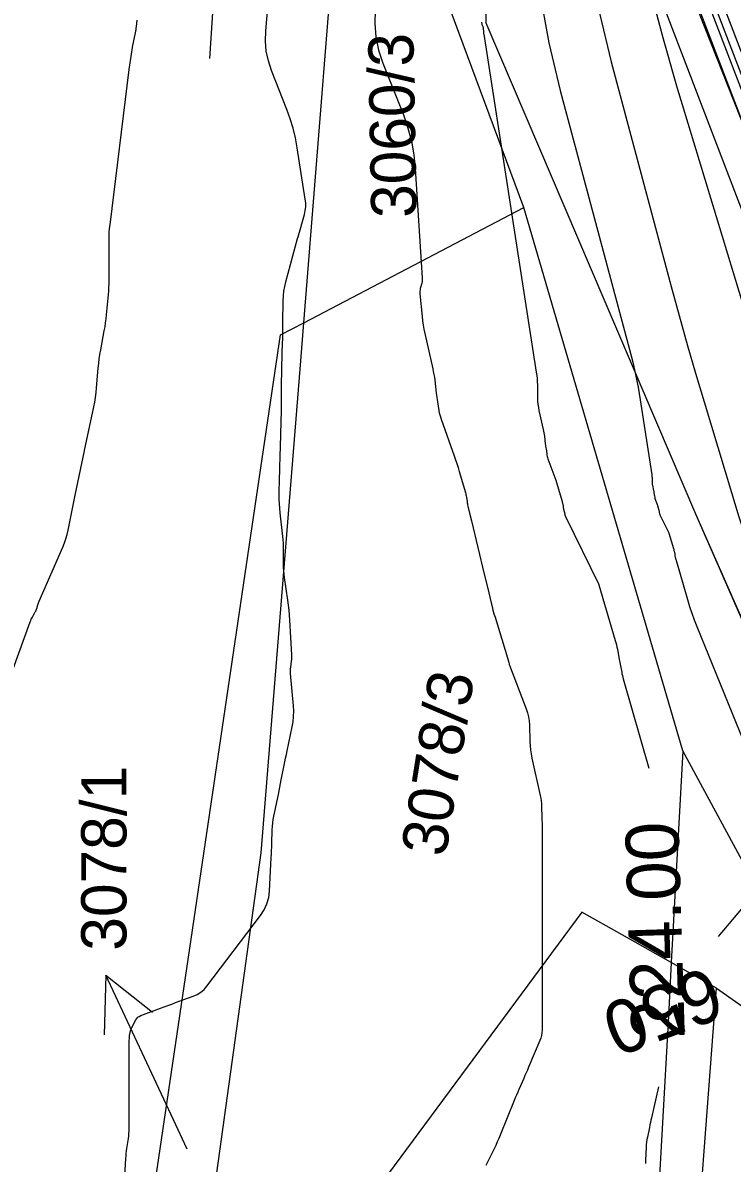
# Model space of a CAD drawing. Extents: x -534410 to -534262, y -1190162 to -1189584.
# Drawn here: x -534375.9 to -534362.57, y -1189935.24 to -1189913.8 of the extents above; entities that cross this region are included whole.
import ezdxf

# ---------------------------------------------------------------- set-up
doc = ezdxf.new("R2010")
doc.units = 0
for name, color, linetype in [('30', 7, 'Continuous'), ('31', 7, 'Continuous'), ('40', 7, 'Continuous'), ('_linie', 7, 'Continuous'), ('_N_osa', 7, 'Continuous'), ('_N_tenká', 7, 'Continuous'), ('_N_tenká_velmi', 7, 'Continuous'), ('_N_text', 7, 'Continuous'), ('_tenka', 7, 'Continuous'), ('Default', 7, 'Continuous'), ('Hranice parcel', 7, 'Continuous'), ('Parcelní čísla', 7, 'Continuous'), ('Pop  PČ popisy', 7, 'Continuous')]:
    doc.layers.add(name, color=color, linetype=linetype)

msp = doc.modelspace()

# ---------------------------------------------------------------- linework, layer by layer
at = {"layer": '30'}
for points in [[(-534366.318, -1189889.293), (-534365.402, -1189910.932), (-534365.338, -1189911.844), (-534365.225, -1189912.749), (-534365.062, -1189913.646), (-534364.85, -1189914.535), (-534363.721, -1189918.76), (-534363.573, -1189919.304), (-534363.42, -1189919.847), (-534363.263, -1189920.389), (-534363.101, -1189920.929), (-534362.446, -1189923.087), (-534362.275, -1189923.625), (-534362.09, -1189924.157), (-534361.891, -1189924.684), (-534361.678, -1189925.205), (-534360.07, -1189929.007)], [(-534374.04, -1189936.462), (-534373.962, -1189935.152), (-534373.959, -1189935.105), (-534373.955, -1189935.058), (-534373.949, -1189935.012), (-534373.943, -1189934.965), (-534373.915, -1189934.779), (-534373.909, -1189934.733), (-534373.905, -1189934.686), (-534373.902, -1189934.639), (-534373.901, -1189934.592), (-534373.901, -1189933.042), (-534373.901, -1189933.022), (-534373.901, -1189933.003), (-534373.901, -1189932.983), (-534373.9, -1189932.963), (-534373.898, -1189932.876), (-534373.898, -1189932.861), (-534373.896, -1189932.845), (-534373.893, -1189932.829), (-534373.89, -1189932.814), (-534373.875, -1189932.752), (-534373.87, -1189932.736), (-534373.865, -1189932.721), (-534373.859, -1189932.707), (-534373.852, -1189932.692), (-534373.774, -1189932.549), (-534373.757, -1189932.522), (-534373.736, -1189932.5), (-534373.711, -1189932.482), (-534373.682, -1189932.468), (-534373.316, -1189932.33), (-534373.245, -1189932.303), (-534373.174, -1189932.276), (-534373.103, -1189932.25), (-534373.031, -1189932.224), (-534372.7, -1189932.103), (-534372.624, -1189932.07), (-534372.556, -1189932.027), (-534372.494, -1189931.974), (-534372.44, -1189931.912), (-534371.433, -1189930.584), (-534371.365, -1189930.479), (-534371.314, -1189930.368), (-534371.281, -1189930.25), (-534371.265, -1189930.127), (-534371.231, -1189929.494), (-534371.227, -1189929.429), (-534371.225, -1189929.364), (-534371.222, -1189929.299), (-534371.22, -1189929.234), (-534371.213, -1189928.974), (-534371.21, -1189928.91), (-534371.204, -1189928.845), (-534371.195, -1189928.781), (-534371.183, -1189928.717), (-534371.099, -1189928.309), (-534371.085, -1189928.24), (-534371.071, -1189928.172), (-534371.057, -1189928.104), (-534371.044, -1189928.035), (-534370.99, -1189927.761), (-534370.977, -1189927.693), (-534370.963, -1189927.624), (-534370.949, -1189927.556), (-534370.935, -1189927.487), (-534370.839, -1189927.039), (-534370.822, -1189926.942), (-534370.812, -1189926.844), (-534370.81, -1189926.745), (-534370.815, -1189926.646), (-534370.868, -1189926.032), (-534370.87, -1189926.003), (-534370.87, -1189925.974), (-534370.868, -1189925.946), (-534370.865, -1189925.917), (-534370.85, -1189925.802), (-534370.847, -1189925.773), (-534370.846, -1189925.745), (-534370.845, -1189925.716), (-534370.846, -1189925.687), (-534370.884, -1189925.031), (-534370.89, -1189924.938), (-534370.899, -1189924.845), (-534370.909, -1189924.752), (-534370.922, -1189924.659), (-534370.983, -1189924.231), (-534370.991, -1189924.167), (-534370.997, -1189924.103), (-534371, -1189924.038), (-534371.001, -1189923.974), (-534371.001, -1189923.715), (-534371.002, -1189923.651), (-534371.005, -1189923.586), (-534371.01, -1189923.522), (-534371.016, -1189923.458), (-534371.066, -1189923.011), (-534371.074, -1189922.928), (-534371.079, -1189922.844), (-534371.081, -1189922.761), (-534371.081, -1189922.677), (-534371.075, -1189922.334), (-534371.074, -1189922.254), (-534371.072, -1189922.174), (-534371.07, -1189922.094), (-534371.067, -1189922.015), (-534371.056, -1189921.696), (-534371.054, -1189921.616), (-534371.052, -1189921.536), (-534371.05, -1189921.457), (-534371.048, -1189921.377), (-534371.042, -1189921.018), (-534371.041, -1189920.931), (-534371.04, -1189920.844), (-534371.038, -1189920.758), (-534371.037, -1189920.671), (-534371.032, -1189920.271), (-534371.031, -1189920.201), (-534371.029, -1189920.131), (-534371.028, -1189920.061), (-534371.026, -1189919.992), (-534371.018, -1189919.713), (-534371.017, -1189919.643), (-534371.015, -1189919.573), (-534371.014, -1189919.503), (-534371.013, -1189919.434), (-534371.007, -1189919.027), (-534371.003, -1189918.936), (-534370.993, -1189918.846), (-534370.978, -1189918.757), (-534370.957, -1189918.669), (-534370.737, -1189917.857), (-534370.728, -1189917.826), (-534370.61, -1189917.403), (-534370.594, -1189917.331), (-534370.585, -1189917.259), (-534370.585, -1189917.186), (-534370.593, -1189917.113), (-534370.744, -1189916.148), (-534370.778, -1189915.964), (-534370.822, -1189915.783), (-534370.876, -1189915.604), (-534370.939, -1189915.428), (-534371.227, -1189914.698), (-534371.287, -1189914.516), (-534371.325, -1189914.332), (-534371.341, -1189914.144), (-534371.335, -1189913.953), (-534371.182, -1189912.181)], [(-534367.28, -1189913.791), (-534367.28, -1189913.8), (-534367.279, -1189913.81), (-534367.277, -1189913.82), (-534367.274, -1189913.829), (-534367.26, -1189913.867), (-534367.256, -1189913.876), (-534367.254, -1189913.886), (-534367.252, -1189913.895), (-534367.251, -1189913.905), (-534367.247, -1189913.961), (-534367.247, -1189913.974), (-534367.245, -1189913.986), (-534367.244, -1189913.999), (-534367.242, -1189914.012), (-534366.255, -1189920.37), (-534366.246, -1189920.429), (-534366.24, -1189920.49), (-534366.236, -1189920.55), (-534366.234, -1189920.61), (-534366.231, -1189920.853), (-534366.229, -1189920.913), (-534366.224, -1189920.973), (-534366.215, -1189921.033), (-534366.204, -1189921.092), (-534366.124, -1189921.45), (-534366.117, -1189921.481), (-534366.112, -1189921.512), (-534366.107, -1189921.544), (-534366.102, -1189921.575), (-534366.085, -1189921.715), (-534366.082, -1189921.739), (-534366.078, -1189921.763), (-534366.075, -1189921.787), (-534366.071, -1189921.81), (-534366.057, -1189921.906), (-534366.053, -1189921.929), (-534366.047, -1189921.953), (-534366.041, -1189921.976), (-534366.034, -1189921.998), (-534365.889, -1189922.401), (-534365.875, -1189922.443), (-534365.861, -1189922.485), (-534365.847, -1189922.527), (-534365.835, -1189922.569), (-534365.768, -1189922.8), (-534365.765, -1189922.812), (-534365.762, -1189922.824), (-534365.759, -1189922.836), (-534365.757, -1189922.849), (-534365.75, -1189922.898), (-534365.748, -1189922.91), (-534365.746, -1189922.922), (-534365.743, -1189922.935), (-534365.741, -1189922.947), (-534365.72, -1189923.034), (-534365.715, -1189923.052), (-534365.709, -1189923.07), (-534365.702, -1189923.088), (-534365.694, -1189923.105), (-534365.088, -1189924.346), (-534365.086, -1189924.351), (-534365.082, -1189924.367), (-534364.772, -1189925.413), (-534364.76, -1189925.454), (-534364.75, -1189925.496), (-534364.74, -1189925.537), (-534364.731, -1189925.579), (-534364.694, -1189925.769), (-534364.688, -1189925.8), (-534364.682, -1189925.83), (-534364.677, -1189925.861), (-534364.671, -1189925.891), (-534364.649, -1189926.013), (-534364.644, -1189926.043), (-534364.637, -1189926.074), (-534364.63, -1189926.104), (-534364.621, -1189926.133), (-534364.138, -1189927.812)], [(-534363.955, -1189933.809), (-534364.088, -1189934.387), (-534364.099, -1189934.433), (-534364.109, -1189934.478), (-534364.119, -1189934.524), (-534364.128, -1189934.57), (-534364.167, -1189934.753), (-534364.175, -1189934.799), (-534364.182, -1189934.845), (-534364.187, -1189934.891), (-534364.19, -1189934.938), (-534364.201, -1189935.192), (-534364.202, -1189935.25)]]:
    msp.add_lwpolyline(points, dxfattribs=at)
at = {"layer": '31'}
for points in [[(-534364.201, -1189912.857), (-534363.869, -1189914.099), (-534363.784, -1189914.409), (-534363.697, -1189914.719), (-534363.608, -1189915.027), (-534363.516, -1189915.335), (-534360.637, -1189924.81), (-534360.449, -1189925.402), (-534360.245, -1189925.989), (-534360.026, -1189926.57), (-534359.791, -1189927.145), (-534359.16, -1189928.636)], [(-534366.182, -1189913.277), (-534366.018, -1189914.179), (-534365.805, -1189915.073), (-534364.503, -1189919.944), (-534364.443, -1189920.179), (-534364.39, -1189920.415), (-534364.343, -1189920.653), (-534364.303, -1189920.892), (-534364.085, -1189922.297), (-534364.082, -1189922.314), (-534364.081, -1189922.33), (-534364.08, -1189922.347), (-534364.079, -1189922.364), (-534364.078, -1189922.43), (-534364.078, -1189922.447), (-534364.076, -1189922.464), (-534364.074, -1189922.48), (-534364.071, -1189922.496), (-534364.049, -1189922.595), (-534364.047, -1189922.604), (-534364.045, -1189922.612), (-534364.044, -1189922.621), (-534364.043, -1189922.629), (-534364.037, -1189922.674), (-534364.034, -1189922.694), (-534364.03, -1189922.72), (-534364.029, -1189922.727), (-534364.028, -1189922.733), (-534364.026, -1189922.74), (-534364.024, -1189922.746), (-534363.984, -1189922.857), (-534363.98, -1189922.868), (-534363.976, -1189922.88), (-534363.972, -1189922.891), (-534363.969, -1189922.903), (-534363.951, -1189922.967), (-534363.949, -1189922.973), (-534363.948, -1189922.98), (-534363.945, -1189922.997), (-534363.943, -1189923.007), (-534363.937, -1189923.031), (-534363.936, -1189923.036), (-534363.934, -1189923.041), (-534363.932, -1189923.046), (-534363.93, -1189923.051), (-534363.763, -1189923.392), (-534363.762, -1189923.398), (-534363.676, -1189923.686), (-534363.673, -1189923.698), (-534363.67, -1189923.709), (-534363.668, -1189923.72), (-534363.665, -1189923.732), (-534363.653, -1189923.793), (-534363.649, -1189923.818), (-534363.643, -1189923.851), (-534363.641, -1189923.86), (-534363.639, -1189923.868), (-534363.637, -1189923.876), (-534363.635, -1189923.885), (-534363.416, -1189924.645), (-534363.377, -1189924.774), (-534363.335, -1189924.901), (-534363.289, -1189925.028), (-534363.24, -1189925.153), (-534360.827, -1189931.08)], [(-534369.28, -1189913.554), (-534369.288, -1189913.812), (-534369.266, -1189914.066), (-534369.215, -1189914.315), (-534369.134, -1189914.56), (-534368.751, -1189915.532), (-534368.666, -1189915.778), (-534368.6, -1189916.027), (-534368.554, -1189916.281), (-534368.527, -1189916.54), (-534368.396, -1189918.597), (-534368.395, -1189918.623), (-534368.397, -1189918.648), (-534368.4, -1189918.673), (-534368.406, -1189918.697), (-534368.433, -1189918.795), (-534368.438, -1189918.82), (-534368.442, -1189918.845), (-534368.443, -1189918.87), (-534368.441, -1189918.895), (-534368.398, -1189919.324), (-534368.389, -1189919.404), (-534368.377, -1189919.483), (-534368.364, -1189919.562), (-534368.347, -1189919.64), (-534368.199, -1189920.306), (-534368.188, -1189920.359), (-534368.178, -1189920.413), (-534368.169, -1189920.466), (-534368.162, -1189920.52), (-534368.132, -1189920.762), (-534368.126, -1189920.803), (-534368.121, -1189920.844), (-534368.115, -1189920.886), (-534368.109, -1189920.927), (-534368.084, -1189921.091), (-534368.077, -1189921.131), (-534368.067, -1189921.172), (-534368.056, -1189921.212), (-534368.043, -1189921.251), (-534367.795, -1189921.945), (-534367.769, -1189922.017), (-534367.745, -1189922.089), (-534367.722, -1189922.162), (-534367.701, -1189922.235), (-534367.585, -1189922.633), (-534367.579, -1189922.654), (-534367.575, -1189922.675), (-534367.57, -1189922.696), (-534367.567, -1189922.717), (-534367.555, -1189922.802), (-534367.551, -1189922.823), (-534367.547, -1189922.844), (-534367.543, -1189922.865), (-534367.538, -1189922.886), (-534367.495, -1189923.069), (-534367.472, -1189923.165), (-534367.232, -1189924.165), (-534367.167, -1189924.437), (-534367.102, -1189924.709), (-534367.085, -1189924.776), (-534367.067, -1189924.844), (-534367.049, -1189924.911), (-534367.029, -1189924.978), (-534366.778, -1189925.801), (-534366.775, -1189925.813), (-534366.772, -1189925.826), (-534366.766, -1189925.852), (-534366.764, -1189925.858), (-534366.763, -1189925.864), (-534366.761, -1189925.871), (-534366.758, -1189925.877), (-534366.441, -1189926.698), (-534366.416, -1189926.772), (-534366.397, -1189926.847), (-534366.386, -1189926.924), (-534366.381, -1189927.001), (-534366.374, -1189927.315), (-534366.37, -1189927.393), (-534366.363, -1189927.471), (-534366.352, -1189927.548), (-534366.337, -1189927.625), (-534366.181, -1189928.327), (-534366.171, -1189928.378), (-534366.163, -1189928.429), (-534366.158, -1189928.481), (-534366.155, -1189928.533), (-534366.149, -1189928.744), (-534366.147, -1189928.794), (-534366.146, -1189928.845), (-534366.146, -1189928.895), (-534366.145, -1189928.945), (-534366.145, -1189929.197), (-534366.145, -1189929.347), (-534366.145, -1189930.342), (-534366.145, -1189930.543), (-534366.145, -1189930.794), (-534366.145, -1189930.945), (-534366.145, -1189931.197), (-534366.145, -1189931.347), (-534366.145, -1189932.342), (-534366.145, -1189932.543), (-534366.145, -1189932.744), (-534366.148, -1189932.794), (-534366.155, -1189932.842), (-534366.168, -1189932.89), (-534366.185, -1189932.937), (-534366.399, -1189933.44), (-534366.421, -1189933.493), (-534366.444, -1189933.545), (-534366.466, -1189933.597), (-534366.489, -1189933.649), (-534366.581, -1189933.857), (-534366.603, -1189933.909), (-534366.626, -1189933.961), (-534366.648, -1189934.014), (-534366.669, -1189934.066), (-534366.931, -1189934.713), (-534366.958, -1189934.779), (-534366.987, -1189934.843), (-534367.016, -1189934.908), (-534367.047, -1189934.972), (-534367.172, -1189935.226), (-534367.203, -1189935.289)], [(-534376.187, -1189926.241), (-534375.76, -1189925.061), (-534375.751, -1189925.039), (-534375.741, -1189925.016), (-534375.731, -1189924.994), (-534375.719, -1189924.973), (-534375.665, -1189924.876), (-534375.657, -1189924.86), (-534375.65, -1189924.844), (-534375.643, -1189924.827), (-534375.638, -1189924.81), (-534375.617, -1189924.742), (-534375.612, -1189924.725), (-534375.606, -1189924.709), (-534375.599, -1189924.692), (-534375.593, -1189924.676), (-534375.15, -1189923.659), (-534375.119, -1189923.581), (-534375.091, -1189923.502), (-534375.068, -1189923.422), (-534375.049, -1189923.34), (-534374.913, -1189922.679), (-534374.741, -1189921.848), (-534374.739, -1189921.839), (-534374.565, -1189921.022), (-534374.548, -1189920.933), (-534374.533, -1189920.844), (-534374.521, -1189920.754), (-534374.512, -1189920.663), (-534374.482, -1189920.292), (-534374.473, -1189920.206), (-534374.463, -1189920.121), (-534374.45, -1189920.036), (-534374.436, -1189919.951), (-534374.368, -1189919.59), (-534374.355, -1189919.516), (-534374.344, -1189919.442), (-534374.334, -1189919.367), (-534374.326, -1189919.293), (-534374.294, -1189918.978), (-534374.288, -1189918.911), (-534374.284, -1189918.844), (-534374.281, -1189918.777), (-534374.28, -1189918.711), (-534374.279, -1189918.443), (-534374.279, -1189918.376), (-534374.279, -1189918.309), (-534374.279, -1189918.242), (-534374.279, -1189918.175), (-534374.279, -1189917.881), (-534374.278, -1189917.81), (-534374.275, -1189917.739), (-534374.269, -1189917.668), (-534374.261, -1189917.597), (-534373.902, -1189914.678), (-534373.896, -1189914.637), (-534373.891, -1189914.595), (-534373.885, -1189914.553), (-534373.878, -1189914.512), (-534373.84, -1189914.263), (-534373.839, -1189914.259), (-534373.784, -1189913.987), (-534373.778, -1189913.958), (-534373.773, -1189913.928), (-534373.769, -1189913.898), (-534373.766, -1189913.868), (-534373.753, -1189913.749)]]:
    msp.add_lwpolyline(points, dxfattribs=at)
at = {"layer": '_linie'}
for points in [[(-534366.12, -1189620.81), (-534364.52, -1189627.2), (-534365.69, -1189653.8), (-534366.76, -1189684.81), (-534368.14, -1189748.73), (-534368.38, -1189779.14), (-534368.65, -1189820.64), (-534368.59, -1189847.58), (-534367.2, -1189913.8)], [(-534363.12, -1189621.02), (-534362.79, -1189621.58), (-534361.82, -1189627.79), (-534363.46, -1189653.55), (-534365.47, -1189684.77), (-534366.65, -1189748.83), (-534366.75, -1189779.47), (-534366.9, -1189820.47), (-534366.95, -1189846.72), (-534366.338, -1189888.804), (-534363.85, -1189911.95), (-534357.07, -1189929.19), (-534352.334, -1189940.856)], [(-534367.2, -1189913.8), (-534363.26, -1189923.03), (-534359.43, -1189931.78), (-534354.79, -1189941.72)]]:
    msp.add_lwpolyline(points, dxfattribs=at)
at = {"layer": '_N_osa'}
msp.add_lwpolyline([(-534351.95, -1189940.722), (-534356.845, -1189928.915), (-534363.285, -1189912.035), (-534365.925, -1189888.838), (-534366.715, -1189846.725), (-534366.465, -1189820.485), (-534366.385, -1189779.495), (-534366.295, -1189748.865), (-534365.055, -1189684.885), (-534363.19, -1189653.555), (-534361.333, -1189627.822)], dxfattribs=at)
at = {"layer": '_N_tenká'}
for points in [[(-534352.92, -1189941.124), (-534357.821, -1189929.303), (-534364.313, -1189912.285), (-534366.973, -1189888.908), (-534367.765, -1189846.73), (-534367.515, -1189820.479), (-534367.435, -1189779.492), (-534367.345, -1189748.853), (-534366.104, -1189684.844), (-534364.238, -1189653.486), (-534362.424, -1189628.352), (-534361.782, -1189627.792)], [(-534352.089, -1189940.779), (-534356.984, -1189928.97), (-534363.432, -1189912.071), (-534366.074, -1189888.848), (-534366.865, -1189846.726), (-534366.615, -1189820.484), (-534366.535, -1189779.495), (-534366.445, -1189748.863), (-534365.205, -1189684.879), (-534363.34, -1189653.545), (-534361.483, -1189627.812)]]:
    msp.add_lwpolyline(points, dxfattribs=at)
at = {"layer": '_N_tenká_velmi'}
for points in [[(-534352.366, -1189940.894), (-534357.263, -1189929.081), (-534363.726, -1189912.142), (-534366.374, -1189888.868), (-534367.165, -1189846.727), (-534366.915, -1189820.482), (-534366.835, -1189779.494), (-534366.745, -1189748.86), (-534365.505, -1189684.867), (-534363.639, -1189653.525), (-534361.782, -1189627.792)], [(-534352.181, -1189940.817), (-534357.077, -1189929.007), (-534363.53, -1189912.095), (-534366.174, -1189888.855), (-534366.965, -1189846.726), (-534366.715, -1189820.484), (-534366.635, -1189779.494), (-534366.545, -1189748.862), (-534365.305, -1189684.875), (-534363.439, -1189653.539), (-534361.583, -1189627.805)]]:
    msp.add_lwpolyline(points, dxfattribs=at)
at = {"layer": '_tenka'}
for points in [[(-534366.12, -1189620.81), (-534364.52, -1189627.2), (-534365.69, -1189653.8), (-534366.76, -1189684.81), (-534368.14, -1189748.73), (-534368.38, -1189779.14), (-534368.65, -1189820.64), (-534368.59, -1189847.58), (-534367.2, -1189913.8)], [(-534366.12, -1189620.81), (-534364.52, -1189627.2), (-534365.69, -1189653.8), (-534366.76, -1189684.81), (-534368.14, -1189748.73), (-534368.38, -1189779.14), (-534368.65, -1189820.64), (-534368.59, -1189847.58), (-534367.2, -1189913.8)], [(-534363.12, -1189621.02), (-534362.79, -1189621.58), (-534361.82, -1189627.79), (-534363.46, -1189653.55), (-534365.47, -1189684.77), (-534366.65, -1189748.83), (-534366.75, -1189779.47), (-534366.9, -1189820.47), (-534366.95, -1189846.72), (-534366.338, -1189888.804), (-534363.85, -1189911.95), (-534357.07, -1189929.19), (-534352.334, -1189940.856)], [(-534363.12, -1189621.02), (-534362.79, -1189621.58), (-534361.82, -1189627.79), (-534363.46, -1189653.55), (-534365.47, -1189684.77), (-534366.65, -1189748.83), (-534366.75, -1189779.47), (-534366.9, -1189820.47), (-534366.95, -1189846.72), (-534366.338, -1189888.804), (-534363.85, -1189911.95), (-534357.07, -1189929.19), (-534352.334, -1189940.856)], [(-534368.65, -1189626.81), (-534368.65, -1189626.81), (-534367.31, -1189654.04), (-534367.67, -1189685.23), (-534369.56, -1189748.93), (-534369.48, -1189778.6), (-534369.45, -1189820.62), (-534369.45, -1189847.87), (-534371.206, -1189896.071), (-534372.39, -1189914.47)], [(-534367.2, -1189913.8), (-534363.26, -1189923.03), (-534359.43, -1189931.78), (-534354.79, -1189941.72)], [(-534367.2, -1189913.8), (-534367.2, -1189913.8), (-534363.26, -1189923.03), (-534359.43, -1189931.78), (-534354.79, -1189941.72)]]:
    msp.add_lwpolyline(points, dxfattribs=at)
at = {"layer": 'Default'}
for p, q in [((-534367.2, -1189913.8), (-534363.26, -1189923.03)), ((-534367.2, -1189913.8), (-534367.2, -1189913.8)), ((-534367.2, -1189913.8), (-534367.2, -1189913.8)), ((-534363.26, -1189923.03), (-534359.43, -1189931.78))]:
    msp.add_line(p, q, dxfattribs=at)
at = {"layer": 'Hranice parcel'}
for p, q in [((-534370.62, -1189919.44), (-534369.75, -1189908.47)), ((-534366.49, -1189917.27), (-534369.75, -1189908.47)), ((-534370.62, -1189919.44), (-534366.49, -1189917.27)), ((-534363.5, -1189927.49), (-534366.49, -1189917.27)), ((-534363.5, -1189927.49), (-534363.72, -1189931.47)), ((-534360.01, -1189933.96), (-534363.5, -1189927.49)), ((-534363.72, -1189931.47), (-534363.77, -1189932.48)), ((-534362.87, -1189931.95), (-534363.72, -1189931.47)), ((-534362.87, -1189931.95), (-534360.01, -1189933.96))]:
    msp.add_line(p, q, dxfattribs=at)
for points in [[(-534373.8, -1189945.18), (-534374.7, -1189944.34), (-534371.06, -1189919.67), (-534370.62, -1189919.44)], [(-534373, -1189940.81), (-534371.42, -1189929.41), (-534370.69, -1189920.31), (-534370.62, -1189919.44)], [(-534363.72, -1189931.47), (-534364.64, -1189930.95), (-534365.4, -1189930.52), (-534373, -1189940.81)], [(-534364.31, -1189951.16), (-534363.86, -1189945.04), (-534362.87, -1189931.95)], [(-534363.77, -1189932.48), (-534364.49, -1189945.28), (-534372.67, -1189946.23), (-534373.8, -1189945.18)]]:
    msp.add_lwpolyline(points, dxfattribs=at)
at = {"layer": 'Pop  PČ popisy'}
for p, q in [((-534362.831, -1189930.982), (-534360.902, -1189928.683)), ((-534374.338, -1189931.71), (-534374.369, -1189932.829)), ((-534373.07, -1189934.43), (-534374.338, -1189931.71)), ((-534374.338, -1189931.71), (-534373.461, -1189932.406)), ((-534372.81, -1189934.98), (-534373.07, -1189934.43))]:
    msp.add_line(p, q, dxfattribs=at)

# ---------------------------------------------------------------- texts
at = {"layer": '40'}
msp.add_text('224.00', height=1, rotation=91.7565, dxfattribs=at).set_placement((-534363.462, -1189932.896))
at = {"layer": '_N_text'}
msp.add_text('650', height=1, rotation=200.7755, dxfattribs=at).set_placement((-534363.006, -1189931.527))
at = {"layer": 'Parcelní čísla'}
for s, rotation, p in [('3060/3', 91, (-534368.503, -1189917.462)), ('3078/3', 81, (-534367.958, -1189929.501)), ('3078/1', 90, (-534373.953, -1189931.247))]:
    msp.add_text(s, height=0.85, rotation=rotation, dxfattribs=at).set_placement(p)

doc.saveas('drawing.dxf')
